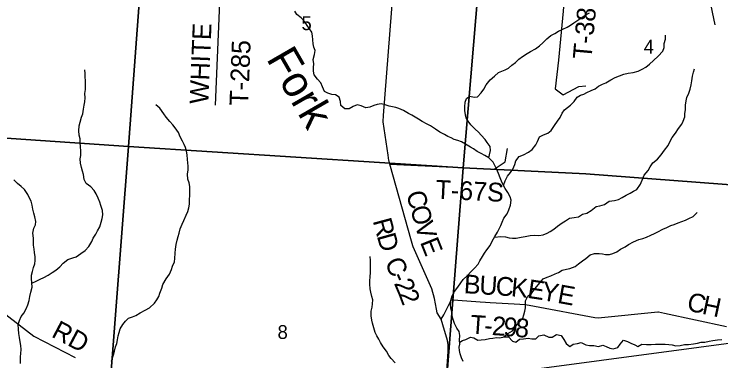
# Model space of a CAD drawing. Extents: x 1715311 to 2083412, y 146837 to 553079.
# Drawn here: x 1891327 to 1902630, y 368758 to 374298 of the extents above; entities that cross this region are included whole.
import ezdxf

# ---------------------------------------------------------------- set-up
doc = ezdxf.new("R2010")
doc.units = 0
for name, color, linetype in [('GM_X_County_Road', 7, 'Continuous'), ('GM_X_County_Road_Text', 7, 'Continuous'), ('GM_X_Minor_River', 7, 'Continuous'), ('GM_X_Minor_River_Text', 7, 'Continuous'), ('GM_X_Section', 7, 'Continuous'), ('GM_X_Section_Text', 7, 'Continuous'), ('GM_X_State_Route', 7, 'Continuous'), ('GM_X_Township_Road', 7, 'Continuous'), ('GM_X_Township_Road_Text', 7, 'Continuous')]:
    doc.layers.add(name, color=color, linetype=linetype)

msp = doc.modelspace()

# ---------------------------------------------------------------- linework, layer by layer
at = {"layer": 'GM_X_County_Road'}
for points in [[(1898266, 368829), (1898271, 368909), (1898271, 369016), (1898257, 369084), (1898182, 369333), (1898155, 369422), (1898093, 369526), (1898080, 369586), (1898048, 369753), (1898007, 369910), (1897709, 370579), (1897702, 370598), (1897681, 370673), (1897337, 371902), (1897324, 371949), (1897321, 371958), (1897308, 372046), (1897230, 372580), (1897229, 372584), (1897235, 372677), (1897417, 374999)], [(1898213, 368059), (1898223, 368190), (1898232, 368362), (1898238, 368495), (1898250, 368606), (1898266, 368829)]]:
    msp.add_lwpolyline(points, dxfattribs=at)
at = {"layer": 'GM_X_Minor_River'}
for points in [[(1897479, 372791), (1897431, 372807), (1897380, 372819), (1897324, 372830), (1897260, 372848), (1897198, 372865), (1897134, 372857), (1897080, 372839), (1897016, 372812), (1896952, 372802), (1896880, 372831), (1896811, 372847), (1896751, 372822), (1896684, 372788), (1896617, 372788), (1896553, 372837), (1896545, 372903), (1896526, 372971), (1896466, 373009), (1896408, 373016), (1896345, 373036), (1896293, 373063), (1896261, 373137), (1896234, 373199), (1896178, 373262), (1896125, 373330), (1896115, 373388), (1896116, 373444), (1896120, 373504), (1896108, 373572), (1896133, 373652), (1896143, 373720), (1896120, 373770), (1896110, 373822), (1896106, 373886), (1896099, 373954), (1896087, 374012), (1896050, 374063), (1896014, 374115), (1895984, 374171), (1895917, 374238), (1895851, 374292), (1895818, 374348)], [(1898917, 372001), (1898931, 372051), (1898944, 372121), (1898940, 372181), (1898893, 372246), (1898861, 372298), (1898799, 372363), (1898754, 372413), (1898702, 372463), (1898633, 372528), (1898587, 372588), (1898558, 372641), (1898544, 372691), (1898536, 372757), (1898535, 372817), (1898543, 372891), (1898562, 372953), (1898614, 372989), (1898684, 372974), (1898736, 372978), (1898794, 373041), (1898838, 373101), (1898879, 373171), (1898943, 373251), (1899012, 373308), (1899074, 373364), (1899128, 373390), (1899180, 373409), (1899232, 373437), (1899289, 373483), (1899343, 373528), (1899397, 373578), (1899455, 373622), (1899532, 373671), (1899584, 373701), (1899666, 373743), (1899730, 373790), (1899784, 373842), (1899845, 373902), (1899911, 373959), (1899977, 373989), (1900032, 374028), (1900102, 374056), (1900174, 374088), (1900226, 374121), (1900280, 374161), (1900356, 374212), (1900407, 374244), (1900459, 374284), (1900527, 374321)], [(1899154, 371558), (1899180, 371637), (1899219, 371707), (1899265, 371769), (1899303, 371823), (1899334, 371894), (1899352, 371956), (1899404, 372026), (1899473, 372048), (1899553, 372093), (1899611, 372135), (1899671, 372209), (1899696, 372264), (1899732, 372338), (1899794, 372368), (1899863, 372396), (1899917, 372441), (1899967, 372517), (1900016, 372591), (1900060, 372647), (1900093, 372716), (1900127, 372770), (1900177, 372806), (1900227, 372844), (1900284, 372905), (1900332, 372971), (1900384, 373005), (1900438, 373022), (1900488, 373044), (1900556, 373076), (1900619, 373107), (1900671, 373145), (1900737, 373179), (1900791, 373200), (1900869, 373250), (1900942, 373285), (1901008, 373313), (1901076, 373337), (1901146, 373354), (1901230, 373364), (1901308, 373389), (1901370, 373417), (1901432, 373452), (1901490, 373498), (1901551, 373558), (1901629, 373629), (1901702, 373705), (1901724, 373763), (1901724, 373829), (1901743, 373901), (1901747, 373963)], [(1891609, 369998), (1891678, 370029), (1891742, 370061), (1891805, 370089), (1891873, 370126), (1891937, 370168), (1891995, 370207), (1892057, 370259), (1892110, 370321), (1892188, 370380), (1892264, 370404), (1892320, 370421), (1892392, 370473), (1892462, 370522), (1892521, 370584), (1892569, 370664), (1892591, 370720), (1892632, 370783), (1892662, 370837), (1892696, 370901), (1892721, 370975), (1892737, 371033), (1892748, 371091), (1892740, 371161), (1892715, 371239), (1892697, 371295), (1892673, 371356), (1892640, 371426), (1892608, 371482), (1892555, 371540), (1892481, 371591), (1892450, 371657), (1892436, 371737), (1892419, 371787), (1892407, 371848), (1892391, 371918), (1892384, 371988), (1892396, 372040), (1892395, 372116), (1892387, 372176), (1892386, 372246), (1892384, 372308), (1892366, 372364), (1892361, 372436), (1892369, 372512), (1892382, 372570), (1892406, 372650), (1892428, 372706), (1892435, 372780), (1892449, 372844), (1892456, 372898), (1892462, 372962), (1892459, 373028), (1892467, 373094), (1892469, 373158), (1892468, 373226), (1892462, 373300), (1892461, 373352), (1892459, 373406)], [(1899011, 370737), (1899112, 370748), (1899188, 370738), (1899244, 370724), (1899298, 370719), (1899358, 370719), (1899434, 370736), (1899502, 370746), (1899580, 370761), (1899648, 370765), (1899720, 370762), (1899788, 370772), (1899850, 370796), (1899902, 370823), (1899960, 370865), (1900016, 370911), (1900091, 370962), (1900143, 370998), (1900211, 371039), (1900283, 371047), (1900355, 371061), (1900415, 371102), (1900487, 371118), (1900557, 371161), (1900634, 371223), (1900694, 371234), (1900768, 371258), (1900844, 371310), (1900928, 371319), (1900992, 371339), (1901050, 371366), (1901116, 371404), (1901177, 371440), (1901235, 371469), (1901287, 371499), (1901345, 371583), (1901380, 371672), (1901402, 371728), (1901467, 371802), (1901501, 371858), (1901544, 371920), (1901618, 371983), (1901676, 372051), (1901727, 372123), (1901785, 372198), (1901814, 372256), (1901850, 372330), (1901902, 372398), (1901951, 372472), (1902005, 372539), (1902028, 372591), (1902054, 372657), (1902054, 372707), (1902065, 372775), (1902067, 372843), (1902076, 372913), (1902088, 372965), (1902117, 373035), (1902141, 373099), (1902157, 373167), (1902164, 373231), (1902178, 373305), (1902195, 373369), (1902211, 373423)], [(1892882, 368751), (1892915, 368855), (1892933, 368915), (1892950, 368982), (1892972, 369038), (1892982, 369096), (1892991, 369158), (1893007, 369212), (1893025, 369270), (1893066, 369340), (1893106, 369394), (1893158, 369439), (1893218, 369463), (1893274, 369485), (1893342, 369526), (1893423, 369568), (1893491, 369607), (1893571, 369679), (1893611, 369732), (1893640, 369786), (1893658, 369840), (1893687, 369920), (1893707, 369980), (1893761, 370068), (1893812, 370143), (1893842, 370217), (1893861, 370271), (1893893, 370339), (1893895, 370393), (1893904, 370479), (1893910, 370545), (1893921, 370615), (1893933, 370687), (1893953, 370745), (1893966, 370799), (1893982, 370867), (1894013, 370942), (1894041, 371000), (1894077, 371084), (1894104, 371146), (1894120, 371204), (1894131, 371264), (1894133, 371322), (1894137, 371414), (1894138, 371478), (1894136, 371542), (1894127, 371602), (1894107, 371664), (1894102, 371740), (1894112, 371810), (1894110, 371870), (1894105, 371922), (1894101, 371974), (1894096, 372051), (1894086, 372111), (1894068, 372167), (1894047, 372217), (1894021, 372271), (1893982, 372337), (1893956, 372406), (1893905, 372480), (1893863, 372530), (1893820, 372585), (1893758, 372651), (1893720, 372707), (1893657, 372794), (1893594, 372852)], [(1899221, 371449), (1899179, 371511), (1899142, 371579), (1899122, 371630), (1899102, 371682), (1899075, 371754), (1899042, 371828), (1899014, 371881), (1898986, 371931), (1898917, 372001), (1898857, 372042), (1898799, 372070), (1898734, 372101), (1898676, 372145), (1898624, 372172), (1898547, 372220), (1898481, 372257), (1898425, 372277), (1898367, 372297), (1898316, 372322), (1898262, 372346), (1898208, 372375), (1898136, 372415), (1898065, 372462), (1897985, 372514), (1897932, 372543), (1897852, 372581), (1897796, 372620), (1897742, 372650), (1897689, 372682), (1897633, 372711), (1897553, 372761), (1897479, 372791)], [(1891638, 370606), (1891637, 370666), (1891635, 370720), (1891627, 370800), (1891644, 370876), (1891668, 370932), (1891673, 370986), (1891657, 371058), (1891641, 371118), (1891626, 371184), (1891614, 371246), (1891601, 371309), (1891569, 371367), (1891544, 371417), (1891494, 371495), (1891439, 371546), (1891379, 371592), (1891321, 371653)], [(1898507, 368748), (1898484, 368808), (1898462, 368868), (1898448, 368923), (1898447, 368975), (1898455, 369027), (1898451, 369091), (1898456, 369165), (1898444, 369227), (1898405, 369283), (1898369, 369354), (1898346, 369434), (1898334, 369484), (1898327, 369534), (1898311, 369606), (1898307, 369656), (1898312, 369723), (1898332, 369798), (1898369, 369868), (1898423, 369938), (1898470, 370004), (1898510, 370058), (1898574, 370119), (1898639, 370185), (1898691, 370239), (1898747, 370304), (1898774, 370358), (1898816, 370426), (1898849, 370480), (1898889, 370534), (1898943, 370603), (1898974, 370671), (1899014, 370743), (1899057, 370815), (1899109, 370919), (1899134, 370977), (1899158, 371037), (1899210, 371110), (1899237, 371172), (1899267, 371246), (1899278, 371324), (1899260, 371380), (1899221, 371449)], [(1899158, 369142), (1899221, 369196), (1899298, 369239), (1899356, 369317), (1899406, 369375), (1899465, 369442), (1899479, 369496), (1899496, 369552), (1899504, 369604), (1899508, 369656), (1899507, 369715), (1899541, 369792), (1899605, 369846), (1899662, 369914), (1899734, 370007), (1899787, 370067), (1899851, 370093), (1899909, 370118), (1899979, 370148), (1900033, 370170), (1900093, 370209), (1900163, 370225), (1900215, 370232), (1900300, 370266), (1900354, 370310), (1900416, 370359), (1900468, 370395), (1900541, 370451), (1900609, 370472), (1900683, 370474), (1900735, 370467), (1900786, 370457), (1900848, 370460), (1900904, 370474), (1900964, 370502), (1901025, 370541), (1901097, 370579), (1901153, 370617), (1901233, 370662), (1901319, 370696), (1901380, 370715), (1901442, 370737), (1901512, 370766), (1901568, 370794), (1901622, 370822), (1901702, 370865), (1901764, 370887), (1901828, 370919), (1901883, 370938), (1901947, 370966), (1902067, 371005), (1902119, 371031), (1902189, 371066), (1902251, 371128)], [(1891428, 368716), (1891429, 368824), (1891433, 368876), (1891438, 368940), (1891434, 369004), (1891424, 369061), (1891413, 369131), (1891401, 369197), (1891396, 369267), (1891394, 369339), (1891411, 369401), (1891441, 369465), (1891481, 369520), (1891522, 369588), (1891544, 369654), (1891567, 369722), (1891581, 369784), (1891595, 369858), (1891614, 369938), (1891603, 370072), (1891603, 370128), (1891621, 370186), (1891636, 370248), (1891658, 370310), (1891665, 370364), (1891663, 370418), (1891655, 370490), (1891648, 370542), (1891638, 370606)], [(1897421, 368729), (1897358, 368795), (1897322, 368846), (1897284, 368914), (1897231, 368980), (1897185, 369049), (1897160, 369103), (1897130, 369159), (1897101, 369213), (1897081, 369285), (1897058, 369358), (1897048, 369408), (1897038, 369476), (1897039, 369550), (1897053, 369618), (1897060, 369670), (1897062, 369736), (1897050, 369786), (1897031, 369856), (1897021, 369908), (1897016, 369984), (1897016, 370036), (1897022, 370102), (1897027, 370170), (1897025, 370220), (1897028, 370294), (1897026, 370362), (1897019, 370428)], [(1898453, 369056), (1898499, 369082), (1898549, 369100), (1898626, 369138), (1898679, 369125), (1898741, 369087), (1898797, 369092), (1898859, 369102), (1898931, 369114), (1898983, 369119), (1899041, 369129), (1899095, 369125), (1899165, 369144), (1899233, 369142), (1899298, 369071), (1899350, 369059), (1899407, 369106), (1899475, 369112), (1899547, 369122), (1899606, 369109), (1899670, 369109), (1899719, 369160), (1899799, 369174), (1899878, 369137), (1899930, 369137), (1900004, 369177), (1900076, 369166), (1900116, 369098), (1900157, 369035), (1900217, 368985), (1900267, 369023), (1900335, 369034), (1900395, 369050), (1900469, 369015), (1900527, 369003), (1900599, 369002), (1900672, 368990), (1900745, 369009), (1900798, 368987), (1900852, 368963), (1900908, 368950), (1900982, 368972), (1901018, 369024), (1901073, 369091), (1901135, 369065), (1901192, 369042), (1901252, 369014), (1901304, 368986), (1901368, 369027), (1901440, 369019), (1901514, 369022), (1901586, 369024), (1901666, 369025), (1901740, 369025), (1901796, 369020), (1901851, 369014), (1901911, 368998), (1901979, 369005), (1902047, 369017), (1902113, 369022), (1902193, 369030), (1902257, 369041), (1902317, 369055), (1902373, 369059), (1902445, 369072), (1902501, 369084), (1902575, 369093), (1902645, 369101)]]:
    msp.add_lwpolyline(points, dxfattribs=at)
at = {"layer": 'GM_X_Section'}
for points in [[(1888702, 376971), (1893489, 376632), (1893154, 372185), (1888381, 372506)], [(1893489, 376632), (1894025, 376597), (1898877, 376211), (1898508, 371845), (1893154, 372185)], [(1899441, 376168), (1904462, 375835), (1904057, 371474), (1900470, 371747), (1898508, 371845), (1898877, 376211)], [(1888381, 372506), (1893154, 372185), (1892735, 366736), (1887993, 367189), (1888316, 371670)], [(1893154, 372185), (1898508, 371845), (1898082, 366380), (1892735, 366736)], [(1904057, 371474), (1903608, 365982), (1898082, 366380), (1898508, 371845), (1900470, 371747)]]:
    msp.add_lwpolyline(points, close=True, dxfattribs=at)
at = {"layer": 'GM_X_State_Route'}
msp.add_lwpolyline([(1891024, 367607), (1892352, 367471), (1894665, 367271), (1895130, 367257), (1895478, 367264), (1895621, 367282), (1895842, 367314), (1896150, 367383), (1896397, 367469), (1896749, 367630), (1897371, 367972), (1897790, 368191), (1898000, 368274), (1898232, 368362), (1898428, 368422), (1898575, 368464), (1898790, 368506), (1899167, 368562), (1903836, 369186)], dxfattribs=at)
at = {"layer": 'GM_X_Township_Road'}
for points in [[(1902146, 375967), (1902233, 375557), (1902532, 374128)], [(1894547, 372845), (1894643, 375121)], [(1900133, 374800), (1900139, 374757), (1900107, 374347), (1900032, 373564), (1899982, 373105), (1900107, 373007), (1900359, 373142), (1900472, 373151)], [(1897337, 371902), (1898348, 371852), (1899005, 371820), (1899178, 371941), (1899219, 372151)], [(1888237, 371049), (1889074, 370621), (1890108, 370054), (1891128, 369551), (1891642, 369151), (1892303, 368810)], [(1898155, 369422), (1898200, 369495), (1898305, 369708), (1898316, 369732), (1898361, 369731), (1898423, 369730), (1898779, 369703), (1898868, 369696)], [(1898868, 369696), (1898943, 369690), (1899325, 369668), (1899505, 369658), (1899652, 369631), (1900616, 369453), (1900667, 369445), (1900722, 369451), (1901623, 369539), (1901632, 369539), (1901728, 369519), (1902718, 369306)]]:
    msp.add_lwpolyline(points, dxfattribs=at)

# ---------------------------------------------------------------- texts
at = {"layer": 'GM_X_County_Road_Text'}
for s, rotation, p in [('C', 285.4591, (1897594, 371436)), ('O', 285.4623, (1897659, 371198)), ('R', 285.0833, (1897061, 370997)), ('V', 286.2954, (1897731, 370939)), ('D', 285.6334, (1897126, 370756)), ('E', 291.6198, (1897815, 370657)), ('C', 293.8044, (1897249, 370336)), ('2', 293.2047, (1897398, 369998)), ('-', 293.6803, (1897349, 370110)), ('2', 290.7674, (1897470, 369832))]:
    msp.add_text(s, height=300, rotation=rotation, dxfattribs=at).set_placement(p)
at = {"layer": 'GM_X_Minor_River_Text'}
msp.add_text('Fork', height=500.1, rotation=299.9962, dxfattribs=at).set_placement((1895353, 373587))
at = {"layer": 'GM_X_Section_Text'}
for s, p in [('5', (1895922, 374043)), ('4', (1901396, 373668)), ('8', (1895540, 369108))]:
    msp.add_text(s, height=221, rotation=0, dxfattribs=at).set_placement(p)
at = {"layer": 'GM_X_Township_Road_Text'}
for s, rotation, p in [('T-38S', 84.782, (1900560, 373570)), ('WHITE', 87.6493, (1894432, 372857)), ('T-285', 87.7544, (1895070, 372831)), ('T-67S', 357.2412, (1898061, 371351)), ('B', 356.2192, (1898513, 369841)), ('U', 356.2205, (1898759, 369825)), ('C', 356.1919, (1899022, 369808)), ('K', 354.513, (1899266, 369792)), ('E', 351.4141, (1899524, 369767)), ('Y', 349.7496, (1899744, 369734)), ('E', 349.6936, (1900004, 369687)), ('C', 347.7493, (1902072, 369566)), ('H', 348.1193, (1902315, 369513)), ('T', 356.1657, (1898615, 369195)), ('RD', 332.1034, (1891908, 369150)), ('2', 356.0835, (1898962, 369172)), ('9', 355.8176, (1899146, 369159)), ('8', 354.6477, (1899329, 369146)), ('-', 356.1407, (1898839, 369180))]:
    msp.add_text(s, height=300, rotation=rotation, dxfattribs=at).set_placement(p)

doc.saveas('drawing.dxf')
